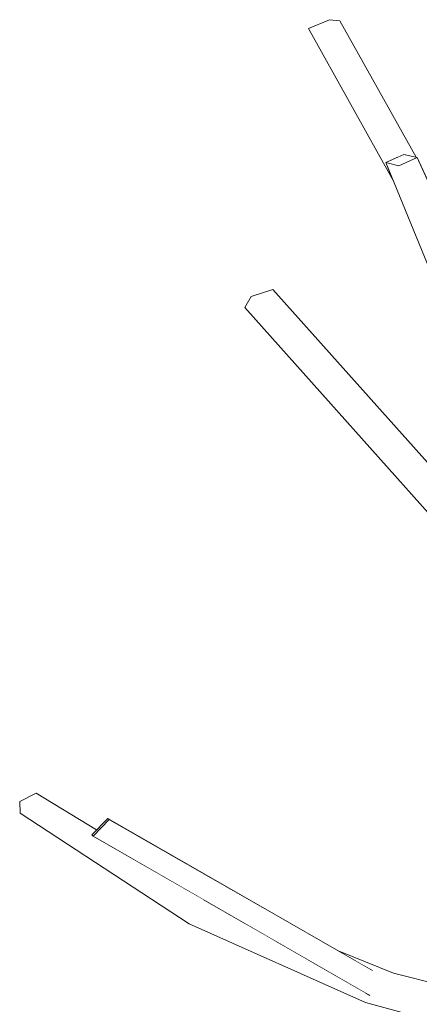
# Model space of a CAD drawing. Extents: x -289599 to -184549, y 66678 to 295474.
# Tile 428 of 656: x -261670 to -261611, y 72221 to 72365. Entities that reach past the tile are written whole.
import ezdxf

# ---------------------------------------------------------------- set-up
doc = ezdxf.new("R2010")
doc.units = 0
doc.header["$MEASUREMENT"] = 0
doc.linetypes.add('Wipeout_Contour', pattern=[1000, 0, -1000])
doc.layers.add('arch drzewa', color=8, linetype='Continuous')
doc.layers.add('arch drzewa_Nr_Pióra__4', color=8, linetype='Continuous', lineweight=9)

msp = doc.modelspace()

# ---------------------------------------------------------------- wipeouts: each hides what was drawn before it
at = {"color": 254, "linetype": 'Wipeout_Contour', "lineweight": 0, "ltscale": 955939.85609}
msp.add_wipeout([(-261596.51, 72311.66), (-261611.81, 72345.09), (-261614.47, 72343.88)], dxfattribs=at).dxf.layer = 'arch drzewa'
at = {"color": 254, "linetype": 'Wipeout_Contour', "lineweight": 0, "ltscale": 1912061.910697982}
msp.add_wipeout([(-261670.03, 72250.7), (-261652.4, 72241.67), (-261659.26, 72245.62), (-261659.45, 72245.82), (-261658.77, 72246.52), (-261667.59, 72251.89)], dxfattribs=at).dxf.layer = 'arch drzewa'
at = {"color": 254, "linetype": 'Wipeout_Contour', "lineweight": 0, "ltscale": 955964.768732}
msp.add_wipeout([(-261643, 72236.26), (-261645.47, 72235.49), (-261636.59, 72232.56)], dxfattribs=at).dxf.layer = 'arch drzewa'
at = {"color": 254, "linetype": 'Wipeout_Contour', "lineweight": 0, "ltscale": 1593105.208568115}
msp.add_wipeout([(-261616.89, 72224.98), (-261619.21, 72224.92), (-261580.12, 72216.58), (-261615.25, 72225.52), (-261617.31, 72225.25)], dxfattribs=at).dxf.layer = 'arch drzewa'

# ---------------------------------------------------------------- next in the draw order: wipeouts: each hides what was drawn before it
at = {"color": 254, "linetype": 'Wipeout_Contour', "lineweight": 0, "ltscale": 955919.429167}
msp.add_wipeout([(-261614.47, 72343.88), (-261599.39, 72309.78), (-261596.51, 72311.66)], dxfattribs=at).dxf.layer = 'arch drzewa'
at = {"color": 254, "linetype": 'Wipeout_Contour', "lineweight": 0, "ltscale": 955953.667516}
msp.add_wipeout([(-261636.59, 72232.56), (-261645.47, 72235.49), (-261632.74, 72230.34)], dxfattribs=at).dxf.layer = 'arch drzewa'
at = {"color": 254, "linetype": 'Wipeout_Contour', "lineweight": 0, "ltscale": 955816.500104}
msp.add_wipeout([(-261619.45, 72224.97), (-261583.98, 72216.02), (-261580.12, 72216.58)], dxfattribs=at).dxf.layer = 'arch drzewa'

# ---------------------------------------------------------------- next in the draw order: wipeouts: each hides what was drawn before it
at = {"color": 254, "linetype": 'Wipeout_Contour', "lineweight": 0, "ltscale": 955946.411078}
msp.add_wipeout([(-261599.39, 72309.78), (-261614.47, 72343.88), (-261616.41, 72344.34)], dxfattribs=at).dxf.layer = 'arch drzewa'
at = {"color": 254, "linetype": 'Wipeout_Contour', "lineweight": 0, "ltscale": 1274601.32804565}
msp.add_wipeout([(-261632.74, 72230.34), (-261645.47, 72235.49), (-261645.21, 72232.76), (-261627.78, 72227.49)], dxfattribs=at).dxf.layer = 'arch drzewa'
at = {"color": 254, "linetype": 'Wipeout_Contour', "lineweight": 0, "ltscale": 1593113.957386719}
msp.add_wipeout([(-261619.4, 72222.66), (-261619.36, 72221.23), (-261583.98, 72216.02), (-261619.26, 72224.92), (-261618.83, 72222.33)], dxfattribs=at).dxf.layer = 'arch drzewa'

# ---------------------------------------------------------------- next in the draw order: wipeouts: each hides what was drawn before it
at = {"color": 254, "linetype": 'Wipeout_Contour', "lineweight": 0, "ltscale": 955927.275649}
msp.add_wipeout([(-261616.41, 72344.34), (-261602.77, 72310.99), (-261599.39, 72309.78)], dxfattribs=at).dxf.layer = 'arch drzewa'
at = {"color": 254, "linetype": 'Wipeout_Contour', "lineweight": 0, "ltscale": 1274669.298609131}
msp.add_wipeout([(-261652.4, 72241.67), (-261670.03, 72250.7), (-261645.47, 72235.49), (-261643, 72236.26)], dxfattribs=at).dxf.layer = 'arch drzewa'
at = {"color": 254, "linetype": 'Wipeout_Contour', "lineweight": 0, "ltscale": 955895.823527}
msp.add_wipeout([(-261615.25, 72225.52), (-261623.49, 72228.87), (-261620.96, 72227.41)], dxfattribs=at).dxf.layer = 'arch drzewa'
at = {"color": 254, "linetype": 'Wipeout_Contour', "lineweight": 0, "ltscale": 955820.867787}
msp.add_wipeout([(-261619.36, 72221.23), (-261586.7, 72212.28), (-261583.98, 72216.02)], dxfattribs=at).dxf.layer = 'arch drzewa'

# ---------------------------------------------------------------- next in the draw order: wipeouts: each hides what was drawn before it
at = {"color": 254, "linetype": 'Wipeout_Contour', "lineweight": 0, "ltscale": 1274623.194736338}
msp.add_wipeout([(-261613.76, 72345.54), (-261616.41, 72344.34), (-261614.47, 72343.88), (-261611.81, 72345.09)], dxfattribs=at).dxf.layer = 'arch drzewa'
at = {"color": 254, "linetype": 'Wipeout_Contour', "lineweight": 0, "ltscale": 2230540.485784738}
msp.add_wipeout([(-261636.12, 72324.72), (-261637.07, 72323.08), (-261609.78, 72292.54), (-261609.72, 72292.64), (-261609.82, 72292.78), (-261610.24, 72293.43), (-261610.25, 72295.78)], dxfattribs=at).dxf.layer = 'arch drzewa'
at = {"color": 254, "linetype": 'Wipeout_Contour', "lineweight": 0, "ltscale": 956030.718713}
msp.add_wipeout([(-261670.03, 72250.7), (-261669.96, 72248.99), (-261645.47, 72235.49)], dxfattribs=at).dxf.layer = 'arch drzewa'
at = {"color": 254, "linetype": 'Wipeout_Contour', "lineweight": 0, "ltscale": 1274519.30868785}
msp.add_wipeout([(-261620.96, 72227.41), (-261618.44, 72225.96), (-261617.31, 72225.25), (-261615.25, 72225.52)], dxfattribs=at).dxf.layer = 'arch drzewa'

# ---------------------------------------------------------------- next in the draw order: linework, layer by layer
at = {"layer": 'arch drzewa_Nr_Pióra__4', "linetype": 'Continuous'}
for p, q in [((-261667.59, 72251.89), (-261670.03, 72250.7)), ((-261580.12, 72216.58), (-261615.25, 72225.52))]:
    msp.add_line(p, q, dxfattribs=at)

# ---------------------------------------------------------------- next in the draw order: wipeouts: each hides what was drawn before it
at = {"color": 254, "linetype": 'Wipeout_Contour', "lineweight": 0, "ltscale": 1274649.134411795}
msp.add_wipeout([(-261623.12, 72365.13), (-261624.64, 72365.28), (-261612.59, 72345.27), (-261611.97, 72345.13)], dxfattribs=at).dxf.layer = 'arch drzewa'
at = {"color": 254, "linetype": 'Wipeout_Contour', "lineweight": 0, "ltscale": 1274622.295574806}
msp.add_wipeout([(-261632.93, 72325.73), (-261636.12, 72324.72), (-261610.25, 72295.78), (-261610.28, 72300.38)], dxfattribs=at).dxf.layer = 'arch drzewa'
at = {"color": 254, "linetype": 'Wipeout_Contour', "lineweight": 0, "ltscale": 1274558.462273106}
msp.add_wipeout([(-261645.21, 72232.76), (-261619.36, 72221.23), (-261619.4, 72222.66), (-261627.78, 72227.49)], dxfattribs=at).dxf.layer = 'arch drzewa'

# ---------------------------------------------------------------- next in the draw order: linework, layer by layer
at = {"layer": 'arch drzewa_Nr_Pióra__4', "linetype": 'Continuous'}
for p, q in [((-261596.51, 72311.66), (-261611.81, 72345.09)), ((-261632.93, 72325.73), (-261636.12, 72324.72)), ((-261610.28, 72300.38), (-261632.93, 72325.73)), ((-261636.12, 72324.72), (-261637.07, 72323.08)), ((-261609.78, 72292.54), (-261637.07, 72323.08)), ((-261586.7, 72212.28), (-261619.36, 72221.23))]:
    msp.add_line(p, q, dxfattribs=at)

# ---------------------------------------------------------------- next in the draw order: wipeouts: each hides what was drawn before it
at = {"color": 254, "linetype": 'Wipeout_Contour', "lineweight": 0, "ltscale": 955981.154427}
msp.add_wipeout([(-261624.64, 72365.28), (-261613.36, 72345.45), (-261612.59, 72345.27)], dxfattribs=at).dxf.layer = 'arch drzewa'
at = {"color": 254, "linetype": 'Wipeout_Contour', "lineweight": 0, "ltscale": 956002.983611}
msp.add_wipeout([(-261645.47, 72235.49), (-261669.96, 72248.99), (-261645.21, 72232.76)], dxfattribs=at).dxf.layer = 'arch drzewa'

# ---------------------------------------------------------------- next in the draw order: linework, layer by layer
at = {"layer": 'arch drzewa_Nr_Pióra__4', "linetype": 'Continuous'}
msp.add_line((-261670.03, 72250.7), (-261669.96, 72248.99), dxfattribs=at)

# ---------------------------------------------------------------- next in the draw order: wipeouts: each hides what was drawn before it
at = {"color": 254, "linetype": 'Wipeout_Contour', "lineweight": 0, "ltscale": 1593312.770115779}
msp.add_wipeout([(-261624.64, 72365.28), (-261627.74, 72364.01), (-261614.67, 72345.12), (-261613.76, 72345.54), (-261613.36, 72345.45)], dxfattribs=at).dxf.layer = 'arch drzewa'
at = {"color": 254, "linetype": 'Wipeout_Contour', "lineweight": 0, "ltscale": 1274695.918443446}
msp.add_wipeout([(-261659.26, 72245.62), (-261656.91, 72248.03), (-261657.1, 72248.22), (-261659.45, 72245.82)], dxfattribs=at).dxf.layer = 'arch drzewa'

# ---------------------------------------------------------------- next in the draw order: linework, layer by layer
at = {"layer": 'arch drzewa_Nr_Pióra__4', "linetype": 'Continuous'}
for p, q in [((-261623.12, 72365.13), (-261624.64, 72365.28)), ((-261613.76, 72345.54), (-261611.81, 72345.09))]:
    msp.add_line(p, q, dxfattribs=at)

# ---------------------------------------------------------------- next in the draw order: wipeouts: each hides what was drawn before it
at = {"color": 254, "linetype": 'Wipeout_Contour', "lineweight": 0, "ltscale": 1274645.04385625}
msp.add_wipeout([(-261627.74, 72364.01), (-261615.34, 72341.71), (-261616.41, 72344.34), (-261614.67, 72345.12)], dxfattribs=at).dxf.layer = 'arch drzewa'
at = {"color": 254, "linetype": 'Wipeout_Contour', "lineweight": 0, "ltscale": 1593234.374806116}
msp.add_wipeout([(-261657.1, 72248.22), (-261656.91, 72248.03), (-261616.89, 72224.98), (-261617.31, 72225.25), (-261618.44, 72225.96)], dxfattribs=at).dxf.layer = 'arch drzewa'

# ---------------------------------------------------------------- next in the draw order: linework, layer by layer
at = {"layer": 'arch drzewa_Nr_Pióra__4', "linetype": 'Continuous'}
for p, q in [((-261624.64, 72365.28), (-261627.74, 72364.01)), ((-261611.97, 72345.13), (-261623.12, 72365.13)), ((-261615.34, 72341.71), (-261627.74, 72364.01)), ((-261616.41, 72344.34), (-261613.76, 72345.54)), ((-261611.81, 72345.09), (-261614.47, 72343.88)), ((-261614.47, 72343.88), (-261616.41, 72344.34)), ((-261602.77, 72310.99), (-261616.41, 72344.34))]:
    msp.add_line(p, q, dxfattribs=at)

# ---------------------------------------------------------------- next in the draw order: wipeouts: each hides what was drawn before it
at = {"color": 254, "linetype": 'Wipeout_Contour', "lineweight": 0, "ltscale": 2230499.499066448}
msp.add_wipeout([(-261659.26, 72245.62), (-261618.83, 72222.33), (-261619.26, 72224.92), (-261619.45, 72224.97), (-261619.21, 72224.92), (-261616.89, 72224.98), (-261656.91, 72248.03)], dxfattribs=at).dxf.layer = 'arch drzewa'

# ---------------------------------------------------------------- next in the draw order: linework, layer by layer
at = {"layer": 'arch drzewa_Nr_Pióra__4', "linetype": 'Continuous'}
for p, q in [((-261658.77, 72246.52), (-261667.59, 72251.89)), ((-261645.21, 72232.76), (-261669.96, 72248.99)), ((-261659.45, 72245.82), (-261657.1, 72248.22)), ((-261656.91, 72248.03), (-261659.26, 72245.62)), ((-261657.1, 72248.22), (-261656.91, 72248.03)), ((-261618.37, 72225.92), (-261657.1, 72248.22)), ((-261659.26, 72245.62), (-261659.45, 72245.82)), ((-261618.74, 72222.28), (-261659.26, 72245.62)), ((-261619.36, 72221.23), (-261645.21, 72232.76)), ((-261615.25, 72225.52), (-261623.49, 72228.87))]:
    msp.add_line(p, q, dxfattribs=at)

doc.saveas('drawing.dxf')
